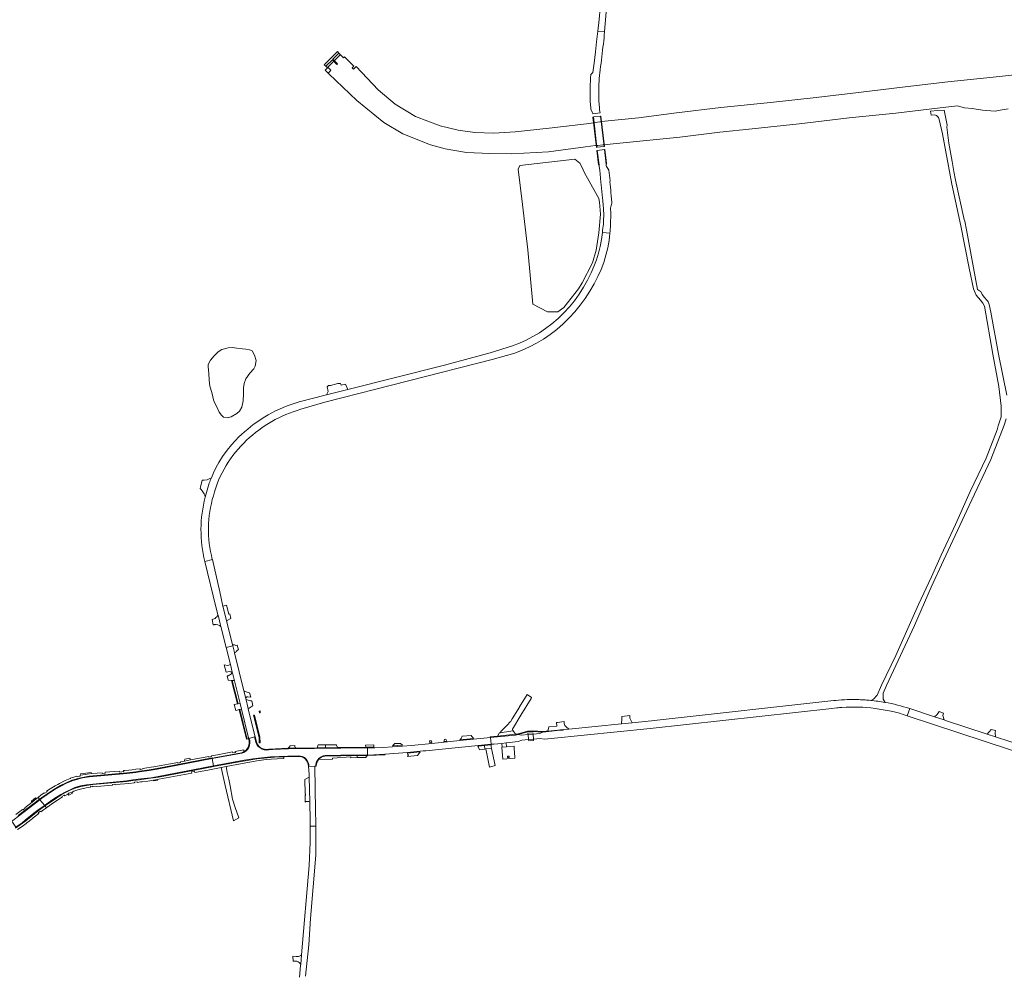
# Model space of a CAD drawing. Header units: metres. Extents: x 166325 to 190320, y 381923 to 404576.
# Tile 632 of 656: x 169061 to 169759, y 399878 to 400552. Entities that reach past the tile are written whole.
import ezdxf

# ---------------------------------------------------------------- set-up
doc = ezdxf.new("R2010")
doc.units = ezdxf.units.M
for name, color, linetype, lineweight in [('B-WE-OG-WATER_MEER-GV', 8, 'Continuous', 18), ('B-WE-OG-WATER_RIVIER-GV', 8, 'Continuous', 18), ('B-WE-VH-VERHARDING_ASFALT-GV', 8, 'Continuous', 18), ('B-WE-VH-VERHARDING_BETON-GV', 8, 'Continuous', 18), ('B-WE-VH-VERHARDING_BETONSTRAATSTEEN-GV', 8, 'Continuous', 18), ('B-WE-VH-VERHARDING_FUNDERING_ZAND-GV', 8, 'Continuous', 18), ('B-WE-VH-VERHARDING_STRAATBAKSTEEN-GV', 8, 'Continuous', 18)]:
    doc.layers.add(name, color=color, linetype=linetype, lineweight=lineweight)

msp = doc.modelspace()

# ---------------------------------------------------------------- linework, layer by layer
at = {"layer": 'B-WE-OG-WATER_MEER-GV', "flags": 128}
for points in [[(169471.411, 400401.019), (169472.45, 400414.344), (169471.72, 400422.822), (169471.439, 400425.45), (169469.079, 400429.595), (169461.208, 400443.424), (169459.175, 400447.885), (169457.939, 400450.286), (169454.385, 400453.114), (169415.242, 400448.792), (169414.096, 400446.171), (169417.149, 400420.992), (169420.945, 400388.87), (169424.608, 400350.375), (169434.959, 400345.106), (169439.229, 400345.138), (169442.371, 400345.138), (169446.593, 400348.034), (169456.866, 400361.338), (169459.511, 400365.609), (169466.728, 400379.776), (169469.412, 400388.688)], [(169221.12, 400318.526), (169218.714, 400318.809), (169214.894, 400319.375), (169211.427, 400319.871), (169208.597, 400319.517), (169204.21, 400318.314), (169201.593, 400316.687), (169198.763, 400313.998), (169196.145, 400310.815), (169194.447, 400307.702), (169194.376, 400306.145), (169194.871, 400301.617), (169195.296, 400296.735), (169195.65, 400292.42), (169197.135, 400287.963), (169198.621, 400281.737), (169200.673, 400277.775), (169202.3, 400274.025), (169203.857, 400271.761), (169205.413, 400270.487), (169208.031, 400270.063), (169210.861, 400270.77), (169214.752, 400272.964), (169216.592, 400274.803), (169218.29, 400277.562), (169219.28, 400281.949), (169219.422, 400286.972), (169219.422, 400291.146), (169219.917, 400294.401), (169221.12, 400297.514), (169224.02, 400301.617), (169226.779, 400304.659), (169227.841, 400306.57), (169228.407, 400310.532), (169227.345, 400314.423), (169225.718, 400317.324), (169223.808, 400318.173)]]:
    msp.add_lwpolyline(points, close=True, dxfattribs=at)
at = {"layer": 'B-WE-OG-WATER_RIVIER-GV', "flags": 128}
msp.add_lwpolyline([(169779.203, 400514.472), (169750.867, 400511.221), (169718.612, 400507.953), (169688.506, 400504.468), (169655.39, 400500.489), (169625.269, 400496.966), (169593.083, 400493.361), (169557.872, 400489.765), (169526.288, 400485.967), (169499.35, 400482.364), (169473.197, 400479.84), (169472.334, 400479.706), (169472.14, 400479.676), (169468.717, 400479.147), (169467.431, 400478.948), (169462.62, 400478.227), (169436.216, 400475.233), (169412.044, 400472.586), (169396.864, 400471.678), (169383.561, 400471.978), (169371.625, 400473.751), (169359.004, 400476.889), (169341.501, 400483.378), (169326.951, 400492.259), (169314.902, 400502.322), (169299.353, 400518.737), (169297.472, 400516.836), (169296.497, 400517.801), (169297.734, 400519.051), (169291.081, 400525.635), (169290.834, 400525.391), (169290.461, 400525.022), (169288.252, 400527.212), (169287.198, 400528.28), (169282.917, 400523.948), (169283.929, 400522.933), (169286.191, 400520.737), (169285.695, 400520.241), (169282.498, 400523.53), (169277.94, 400518.973), (169278.951, 400517.962), (169279.291, 400518.341), (169281.502, 400516.14), (169280.489, 400515.125), (169279.59, 400514.223), (169279.446, 400514.08), (169279.962, 400513.565), (169299.854, 400494.771), (169319.016, 400479.203), (169332.353, 400471.158), (169351.947, 400463.284), (169362.513, 400460.52), (169377.495, 400457.915), (169394.153, 400457.122), (169409.416, 400457.014), (169435.657, 400458.417), (169461.93, 400461.972), (169468.872, 400462.84), (169470.48, 400462.963), (169470.636, 400462.975), (169474.184, 400463.246), (169474.291, 400463.254), (169474.905, 400463.301), (169475.209, 400463.334), (169481.574, 400464.024), (169502.711, 400466.073), (169528.755, 400468.863), (169557.161, 400472.253), (169579.871, 400474.591), (169613.265, 400478.291), (169648.718, 400482.429), (169681.726, 400485.783), (169711.223, 400489.266), (169725.178, 400490.914), (169730.491, 400489.593), (169735.977, 400489.167), (169743.18, 400487.888), (169752.287, 400487.088), (169755.802, 400487.834), (169761.477, 400488.736)], dxfattribs=at)
at = {"layer": 'B-WE-VH-VERHARDING_ASFALT-GV', "flags": 128}
for points in [[(169482.447, 400718.311), (169482.08, 400712.302), (169474.278, 400584.731), (169473.68, 400576.563), (169473.023, 400568.399), (169472.305, 400560.241), (169471.528, 400552.088), (169470.691, 400543.941), (169475.226, 400543.749), (169476.085, 400551.893), (169476.876, 400560.044)], [(169395.843, 400311.211), (169411.802, 400315.891), (169417.082, 400317.941), (169422.241, 400320.282), (169427.261, 400322.906), (169432.128, 400325.804), (169436.826, 400328.969), (169441.546, 400332.648), (169446.056, 400336.582), (169450.342, 400340.759), (169454.391, 400345.166), (169458.191, 400349.79), (169461.729, 400354.616), (169464.996, 400359.631), (169467.981, 400364.818), (169470.675, 400370.162), (169472.882, 400375.021), (169474.784, 400380.008), (169476.373, 400385.104), (169477.642, 400390.288), (169478.588, 400395.541), (169479.19, 400400.702), (169473.848, 400401.265), (169473.218, 400396.312), (169472.298, 400391.405), (169471.09, 400386.561), (169469.598, 400381.796), (169467.828, 400377.128), (169465.786, 400372.572), (169463.307, 400367.416), (169460.526, 400362.417), (169457.453, 400357.592), (169454.099, 400352.957), (169450.475, 400348.531), (169446.595, 400344.327), (169442.472, 400340.361), (169438.121, 400336.647), (169433.557, 400333.198), (169429.167, 400330.249), (169424.627, 400327.537), (169419.948, 400325.071), (169415.146, 400322.857), (169410.232, 400320.901), (169394.431, 400316.072), (169362.061, 400307.29), (169293.41, 400290.006), (169278.274, 400286.196), (169258.893, 400281.317)], [(169260.144, 400275.998), (169277.281, 400281.072), (169395.843, 400311.211)], [(169218.104, 400258.064), (169216.326, 400256.399), (169213.574, 400253.62), (169210.963, 400250.727), (169207.963, 400247.04), (169204.764, 400242.58), (169202.119, 400238.364), (169200.2, 400234.911), (169198.249, 400230.952), (169196.764, 400227.528)], [(169196.764, 400227.528), (169195.198, 400226.691), (169193.749, 400226.163), (169191.677, 400225.743), (169190.156, 400225.708), (169189.168, 400220.912), (169188.941, 400219.933), (169189.645, 400219.256), (169190.31, 400218.337), (169191.69, 400216.209), (169192.151, 400215.261), (169192.439, 400213.751), (169195.301, 400223.677)], [(169195.301, 400223.677), (169192.439, 400213.751)], [(169192.17, 400168.301), (169197.461, 400169.505), (169197.441, 400169.592)], [(169639.228, 400069.786), (169637.838, 400069.632), (169514.704, 400055.989), (169508.578, 400055.341), (169494.909, 400053.952), (169487.286, 400053.177), (169450.115, 400049.398), (169446.021, 400048.982), (169446.041, 400048.836), (169444.051, 400048.638), (169441.725, 400048.407), (169431.59, 400047.4), (169431.319, 400047.419), (169429.487, 400046.378), (169424.706, 400045.955), (169425.016, 400042.455), (169429.797, 400042.877), (169432.744, 400042.431), (169437.531, 400042.814), (169507.712, 400049.88), (169636.421, 400064.132)], [(169636.421, 400064.132), (169639.914, 400064.519)], [(169792.982, 400030.661), (169752.382, 400044.018), (169746.473, 400045.962), (169717.085, 400055.63), (169716.052, 400055.97), (169709.18, 400058.231), (169691.611, 400064.011), (169689.902, 400058.95), (169781.071, 400028.922)], [(169689.902, 400058.95), (169691.611, 400064.011)], [(169263.574, 399874.55), (169265.862, 399896.695), (169266.916, 399915.292), (169270.727, 399960.142), (169270.779, 399969.385), (169270.823, 399972.23), (169270.746, 399980.708), (169266.79, 399980.628), (169266.816, 399975.063), (169266.749, 399969.498), (169266.589, 399963.934), (169266.335, 399958.375), (169265.988, 399952.82), (169260.672, 399889.513), (169260.109, 399882.806), (169260.036, 399881.934), (169259.177, 399873.673)], [(169263.574, 399874.55), (169265.862, 399896.695), (169266.916, 399915.292), (169270.727, 399960.142), (169270.779, 399969.385), (169270.823, 399972.23), (169270.746, 399980.708), (169266.79, 399980.628), (169266.816, 399975.063), (169266.749, 399969.498), (169266.589, 399963.934), (169266.335, 399958.375), (169265.988, 399952.82), (169260.672, 399889.513), (169260.109, 399882.806), (169260.036, 399881.934), (169259.177, 399873.673)]]:
    msp.add_lwpolyline(points, dxfattribs=at)
for points in [[(169472.581, 400518.757), (169472.877, 400521.098), (169473.173, 400523.438), (169473.47, 400525.778), (169473.768, 400528.118), (169474.023, 400530.318), (169474.273, 400532.519), (169474.519, 400534.72), (169474.761, 400536.922), (169474.998, 400539.124), (169475.065, 400540.014), (169475.135, 400540.904), (169475.209, 400541.793), (169475.287, 400542.682), (169475.368, 400543.571), (169475.226, 400543.749), (169470.691, 400543.941), (169470.61, 400543.934), (169469.677, 400536.222), (169468.875, 400529.27), (169467.92, 400521.166), (169467.138, 400514.688), (169465.7, 400513.268), (169465.493, 400510.867), (169465.333, 400508.463), (169465.219, 400506.056), (169465.153, 400503.647), (169465.133, 400501.237), (169465.188, 400494.371), (169465.542, 400489.443), (169465.668, 400488.436), (169466.865, 400486.32), (169467.148, 400485.809), (169467.185, 400485.326), (169472.196, 400485.95), (169472.107, 400486.969), (169471.85, 400488.143), (169471.745, 400489.165), (169471.711, 400489.557), (169471.4, 400494.563), (169471.336, 400496.611), (169471.307, 400498.572), (169471.301, 400500.533), (169471.317, 400502.494), (169471.356, 400504.455), (169471.418, 400506.415), (169471.515, 400508.421), (169471.65, 400510.425), (169471.823, 400512.427), (169472.036, 400514.424), (169472.286, 400516.417)], [(169472.462, 400483.684), (169467.447, 400483.099), (169469.977, 400461.607), (169474.996, 400462.13)], [(169479.746, 400431.347), (169479.554, 400433.276), (169479.348, 400435.203), (169479.126, 400437.128), (169479.345, 400437.815), (169478.361, 400445.351), (169478.272, 400445.622), (169478.161, 400445.885), (169478.029, 400446.138), (169477.876, 400446.379), (169477.703, 400446.606), (169477.243, 400447.353), (169476.83, 400448.079), (169476.637, 400448.603), (169476.519, 400449.05), (169476.451, 400449.753), (169475.236, 400460.092), (169470.234, 400459.427), (169471.445, 400449.139), (169471.619, 400448.075), (169471.958, 400445.391), (169472.792, 400436.92), (169473.048, 400434.975), (169473.525, 400430.34), (169473.989, 400425.485), (169474.137, 400424.146), (169474.27, 400422.806), (169474.388, 400421.465), (169474.491, 400420.122), (169474.58, 400418.778), (169474.695, 400416.773), (169474.761, 400414.766), (169474.777, 400412.758), (169474.744, 400410.75), (169474.661, 400408.744), (169474.517, 400407.246), (169474.364, 400405.749), (169474.201, 400404.254), (169474.029, 400402.759), (169473.848, 400401.265), (169479.19, 400400.702), (169479.206, 400400.842), (169479.34, 400402.215), (169479.449, 400403.59), (169479.533, 400404.967), (169479.593, 400406.345), (169479.627, 400407.724), (169479.687, 400409.685), (169479.725, 400411.647), (169479.74, 400413.609), (169479.733, 400415.571), (169479.703, 400417.533), (169479.697, 400418.458), (169479.779, 400419.38), (169479.949, 400420.29), (169480.205, 400421.179), (169480.545, 400422.04), (169480.513, 400422.513), (169480.082, 400427.486), (169479.921, 400429.417)], [(169395.037, 400038.732), (169394.488, 400043.518), (169382.607, 400042.334), (169372.87, 400041.364), (169353.043, 400039.388), (169338.63, 400037.952), (169332.188, 400037.491), (169325.062, 400036.982), (169318.211, 400036.492), (169312.713, 400036.254), (169307.491, 400036.179), (169307.503, 400031.063), (169308.109, 400031.067), (169319.742, 400031.81), (169335.794, 400032.919), (169346.823, 400034.001), (169348.829, 400034.198)], [(169421.536, 400042.148), (169421.187, 400045.57), (169416.404, 400045.167), (169414.081, 400045.758), (169412.252, 400045.276), (169399.477, 400044.015), (169394.488, 400043.518), (169395.037, 400038.732), (169396.865, 400038.912), (169396.882, 400038.721), (169402.586, 400039.375), (169405.745, 400039.737), (169407.938, 400039.989), (169414.141, 400040.585), (169416.753, 400041.745)], [(169424.706, 400045.955), (169421.187, 400045.57), (169421.536, 400042.148), (169425.016, 400042.455)], [(169405.745, 400039.737), (169402.586, 400039.375), (169402.834, 400036.594), (169405.971, 400036.858)], [(169198.247, 400023.459), (169197.309, 400028.544), (169180.326, 400025.298), (169158.266, 400021.146), (169152.779, 400020.165), (169145.949, 400019.167), (169143.352, 400018.828), (169136.936, 400018.02), (169110.353, 400015.651), (169105.539, 400014.851), (169102.184, 400014.107), (169098.027, 400012.755), (169093.995, 400011.15), (169090.196, 400009.14), (169085.421, 400006.369), (169080.349, 400003.057), (169076.714, 400000.484), (169075.212, 399999.34), (169078.485, 399995.507), (169078.55, 399995.428), (169083.792, 399999.109), (169086.944, 400001.147), (169090.047, 400003.057), (169093.177, 400004.878), (169096.6, 400006.57), (169100.083, 400008), (169104.03, 400009.221), (169108.294, 400010.077), (169112.684, 400010.561), (169136.777, 400012.875), (169141.135, 400013.495), (169146.762, 400014.156), (169153.889, 400015.054), (169159.115, 400015.989)], [(169270.17, 400023.253), (169265.861, 400023.062), (169265.501, 400023.046), (169266.011, 400017.511), (169266.056, 400015.401), (169266.428, 399997.977), (169266.716, 399984.515), (169266.735, 399983.738), (169266.751, 399982.96), (169266.766, 399982.183), (169266.779, 399981.405), (169266.79, 399980.628), (169270.746, 399980.708), (169270.726, 399982.852), (169270.576, 399991.789)], [(169071.029, 399989.852), (169074.8, 399992.667), (169078.222, 399995.198), (169078.55, 399995.428), (169078.485, 399995.507), (169075.212, 399999.34), (169060.152, 399987.872), (169057.026, 399985.55), (169055.304, 399984.339), (169058.297, 399980.041), (169062.64, 399983.177), (169064.878, 399984.881)], [(169260.672, 399889.513), (169260.231, 399889.115), (169259.734, 399888.791), (169259.192, 399888.55), (169258.618, 399888.396), (169258.028, 399888.335), (169256.937, 399888.51), (169254.572, 399888.581), (169254.692, 399885.067), (169256.561, 399885.171), (169256.566, 399885.17), (169256.571, 399885.17), (169257.435, 399884.987), (169258.248, 399884.645), (169258.982, 399884.154), (169259.61, 399883.534), (169260.109, 399882.806)]]:
    msp.add_lwpolyline(points, close=True, dxfattribs=at)
at = {"layer": 'B-WE-VH-VERHARDING_ASFALT-GV'}
for points in [[(169258.893, 400281.317, 0.1208897), (169218.104, 400258.064)], [(169221.764, 400254.044, -0.122213), (169260.144, 400275.998)], [(169198.209, 400214.814, -0.1441561), (169221.764, 400254.044)], [(169195.301, 400223.677, -0.012111), (169196.764, 400227.528)], [(169196.764, 400227.528, 0.012111), (169195.301, 400223.677)], [(169192.439, 400213.751, 0.1276137), (169192.17, 400168.301)], [(169197.441, 400169.592, -0.1384723), (169198.209, 400214.814)], [(169655.468, 400070.361, 0.0345234), (169639.228, 400069.786)], [(169660.121, 400070.123, 0.0090358), (169655.468, 400070.361)], [(169663.955, 400069.802, 0.00708), (169660.121, 400070.123)], [(169639.914, 400064.519, -0.0056212), (169643.614, 400064.818)], [(169643.614, 400064.818, -0.0961589), (169689.902, 400058.95)], [(169674.129, 400068.394, 0.0198428), (169663.955, 400069.802)], [(169691.611, 400064.011, 0.0345037), (169674.129, 400068.394)]]:
    msp.add_lwpolyline(points, format="xyb", dxfattribs=at)
at = {"layer": 'B-WE-VH-VERHARDING_BETON-GV', "flags": 128}
for points in [[(169288.252, 400527.212), (169287.198, 400528.28), (169286.091, 400529.402), (169277.161, 400520.481), (169276.797, 400520.117), (169277.94, 400518.973), (169278.951, 400517.962), (169279.291, 400518.341), (169279.846, 400518.891), (169288.129, 400527.09)], [(169279.291, 400518.341), (169278.951, 400517.962), (169277.51, 400516.299), (169279.59, 400514.223), (169280.489, 400515.125), (169281.502, 400516.14)], [(169467.447, 400483.099), (169467.075, 400483.056), (169469.59, 400461.567), (169469.977, 400461.607)], [(169472.854, 400483.73), (169472.462, 400483.684), (169474.996, 400462.13), (169475.377, 400462.17)], [(169470.234, 400459.427), (169469.848, 400459.376), (169471.055, 400449.105), (169471.262, 400449.123), (169471.445, 400449.139)], [(169475.614, 400460.142), (169475.236, 400460.092), (169476.451, 400449.753), (169476.644, 400449.765), (169476.829, 400449.776), (169476.786, 400450.142), (169476.532, 400452.299)], [(169441.725, 400048.407), (169444.051, 400048.638), (169446.041, 400048.836), (169446.021, 400048.982), (169445.991, 400049.202), (169442.29, 400048.833), (169435.204, 400048.118), (169434.053, 400048.002), (169431.933, 400047.768), (169431.319, 400047.419), (169431.59, 400047.4)], [(169412.252, 400045.276), (169414.081, 400045.758), (169413.379, 400045.937), (169412.198, 400045.823), (169399.422, 400044.562), (169394.425, 400044.064), (169394.488, 400043.518), (169399.477, 400044.015)], [(169395.301, 400035.781), (169395.246, 400036.042), (169391.361, 400035.474), (169393.837, 400022.534), (169397.863, 400023.639)], [(169307.503, 400031.063), (169305.116, 400031.049), (169288.585, 400030.947), (169288.595, 400030.614), (169300.008, 400030.688), (169305.123, 400030.722), (169307.504, 400030.737)]]:
    msp.add_lwpolyline(points, close=True, dxfattribs=at)
at = {"layer": 'B-WE-VH-VERHARDING_BETONSTRAATSTEEN-GV', "flags": 128}
for points in [[(169291.707, 400293.806), (169288.816, 400293.121), (169288.367, 400294.274), (169286.42, 400294.208), (169281.272, 400292.954), (169279.655, 400292.987), (169278.924, 400292.023), (169279.413, 400288.702), (169278.274, 400286.196), (169293.41, 400290.006)], [(169202.67, 400146.611), (169197.461, 400169.505), (169192.17, 400168.301), (169200.032, 400136.13), (169201.413, 400130.579), (169201.982, 400128.293), (169203.021, 400124.115), (169203.527, 400122.083), (169207.21, 400107.277), (169211.921, 400108.377), (169211.741, 400109.107), (169211.174, 400111.405), (169207.502, 400126.274), (169205.143, 400135.83), (169204.951, 400136.668)], [(169207.565, 400137.289), (169204.951, 400136.668), (169205.143, 400135.83), (169207.502, 400126.274), (169210.079, 400127.678), (169210.474, 400127.893), (169209.845, 400131.184), (169209.12, 400131.006)], [(169219.788, 400076.515), (169213.098, 400103.608), (169213.079, 400103.686), (169211.921, 400108.377), (169207.21, 400107.277), (169210.203, 400095.246), (169211.55, 400089.83), (169211.686, 400089.282), (169213.095, 400083.617), (169217.073, 400067.629), (169218.054, 400063.685), (169223.119, 400043.325), (169223.209, 400042.961), (169223.25, 400042.8), (169223.528, 400042.881), (169227.367, 400044.005), (169227.802, 400044.053), (169227.794, 400044.087), (169224.134, 400058.911), (169222.914, 400063.853), (169222.632, 400064.994), (169221.362, 400070.142), (169221.231, 400070.674), (169221.103, 400071.192)], [(169215.077, 400108.96), (169214.437, 400108.797), (169214.036, 400108.694), (169213.621, 400108.937), (169213.169, 400109.103), (169212.696, 400109.188), (169212.215, 400109.19), (169211.741, 400109.107), (169211.921, 400108.377), (169213.079, 400103.686), (169213.098, 400103.608), (169213.561, 400103.817), (169213.989, 400104.09), (169214.372, 400104.423), (169214.704, 400104.807), (169214.976, 400105.236), (169215.815, 400105.587), (169215.966, 400105.65)], [(169211.597, 400083.924), (169211.07, 400083.972), (169215.216, 400067.307), (169215.71, 400067.393)], [(169416.034, 400059.317), (169423.299, 400071.203), (169423.727, 400071.903), (169420.489, 400073.892), (169415.16, 400065.228), (169415.04, 400065.032), (169409.862, 400056.718), (169408.615, 400054.714), (169408.45, 400054.536), (169406.414, 400052.326), (169406.398, 400052.309), (169402.871, 400048.649), (169401.088, 400046.802), (169410.606, 400048.227), (169410.419, 400048.509), (169410.196, 400048.846), (169410.143, 400049.45)], [(169217.073, 400067.629), (169215.71, 400067.393), (169215.216, 400067.307), (169212.96, 400066.916), (169214.023, 400062.667), (169214.379, 400062.757), (169216.483, 400063.288), (169216.967, 400063.41), (169218.054, 400063.685)], [(169216.967, 400063.41), (169216.483, 400063.288), (169221.554, 400042.308), (169222.848, 400042.683), (169223.25, 400042.8), (169223.209, 400042.961), (169223.119, 400043.325), (169221.998, 400042.997)], [(169227.274, 400059.353), (169226.727, 400059.276), (169230.523, 400043.641), (169230.715, 400039.688), (169231.278, 400039.743), (169231.055, 400043.78)], [(169231.226, 400062.332), (169230.583, 400062.242), (169230.759, 400060.954), (169231.403, 400061.044)], [(169493.48, 400056.799), (169493.259, 400057.24), (169493.189, 400059.17), (169487.639, 400058.518), (169487.651, 400056.659), (169487.286, 400053.177), (169494.909, 400053.952)], [(169715.531, 400060.756), (169712.416, 400061.931), (169712.027, 400061.153), (169711.629, 400060.59), (169710.858, 400059.645), (169709.18, 400058.231), (169716.052, 400055.97), (169715.115, 400059.026)], [(169752.413, 400048.51), (169749.236, 400049.259), (169748.066, 400047.834), (169747.657, 400047.336), (169746.473, 400045.962), (169752.382, 400044.018), (169752.291, 400047.008)], [(169218.337, 400032.353), (169219.875, 400032.986), (169221.248, 400033.926), (169222.395, 400035.13), (169223.268, 400036.546), (169223.827, 400038.112), (169224.048, 400039.761), (169223.922, 400041.419), (169223.908, 400041.491), (169223.894, 400041.563), (169223.528, 400042.881), (169223.25, 400042.8), (169223.35, 400042.396), (169223.626, 400040.747), (169223.55, 400039.077), (169223.123, 400037.461), (169222.366, 400035.971), (169221.312, 400034.673), (169220.008, 400033.627), (169219.886, 400033.559), (169219.18, 400033.164), (169218.625, 400032.921), (169218.052, 400032.722), (169199.84, 400029.319), (169197.28, 400028.84), (169197.309, 400028.544), (169199.897, 400029.013)], [(169307.491, 400036.179), (169305.002, 400036.147), (169288.434, 400035.937), (169251.414, 400035.469), (169248.629, 400035.413), (169245.845, 400035.318), (169243.063, 400035.182), (169240.282, 400035.007), (169237.505, 400034.792), (169235.867, 400034.643), (169234.233, 400034.829), (169232.67, 400035.341), (169231.243, 400036.16), (169230.011, 400037.25), (169229.026, 400038.568), (169228.328, 400040.057), (169227.757, 400042.402), (169227.367, 400044.005), (169223.528, 400042.881), (169223.894, 400041.563), (169223.908, 400041.491), (169223.922, 400041.419), (169224.048, 400039.761), (169223.827, 400038.112), (169223.268, 400036.546), (169222.395, 400035.13), (169221.248, 400033.926), (169219.875, 400032.986), (169218.337, 400032.353), (169199.897, 400029.013), (169197.309, 400028.544), (169198.247, 400023.459), (169200.844, 400023.952), (169211.01, 400025.882), (169219.991, 400027.414), (169226.16, 400028.365), (169232.355, 400029.137), (169238.569, 400029.728), (169244.798, 400030.139), (169251.036, 400030.368), (169258.503, 400030.47), (169259.969, 400030.387), (169261.384, 400029.998), (169262.686, 400029.32), (169263.816, 400028.383), (169264.723, 400027.229), (169265.368, 400025.91), (169265.72, 400024.485), (169265.861, 400023.062), (169270.17, 400023.253), (169270.694, 400023.276), (169270.707, 400023.56), (169270.731, 400023.843), (169270.764, 400024.126), (169270.807, 400024.407), (169270.861, 400024.686), (169271.353, 400026.214), (169272.146, 400027.611), (169273.206, 400028.817), (169274.489, 400029.782), (169275.942, 400030.466), (169277.503, 400030.84), (169279.108, 400030.889), (169288.585, 400030.947), (169305.116, 400031.049), (169307.503, 400031.063)], [(169307.49, 400036.589), (169306.49, 400036.578), (169306.113, 400036.574), (169299.681, 400036.504), (169288.421, 400036.377), (169286.054, 400036.351), (169277.605, 400036.257), (169276.177, 400036.241), (169271.7, 400036.191), (169256.623, 400036.024), (169251.139, 400035.963), (169237.67, 400035.23), (169237.532, 400035.222), (169235.927, 400035.028), (169234.318, 400035.186), (169232.781, 400035.689), (169231.39, 400036.512), (169230.209, 400037.616), (169229.295, 400038.95), (169228.692, 400040.45), (169227.802, 400044.053), (169227.367, 400044.005), (169227.757, 400042.402), (169228.328, 400040.057), (169229.026, 400038.568), (169230.011, 400037.25), (169231.243, 400036.16), (169232.67, 400035.341), (169234.233, 400034.829), (169235.867, 400034.643), (169237.505, 400034.792), (169240.282, 400035.007), (169243.063, 400035.182), (169245.845, 400035.318), (169248.629, 400035.413), (169251.414, 400035.469), (169288.434, 400035.937), (169305.002, 400036.147), (169307.491, 400036.179)], [(169410.606, 400048.227), (169401.088, 400046.802), (169400.805, 400046.509), (169399.422, 400044.562), (169412.198, 400045.823)], [(169424.53, 400048.365), (169420.794, 400047.976), (169413.379, 400045.937), (169414.081, 400045.758), (169420.904, 400047.53), (169424.558, 400047.892), (169431.319, 400047.419), (169431.933, 400047.768)], [(169424.573, 400046.838), (169421.109, 400046.495), (169421.187, 400045.57), (169424.706, 400045.955)], [(169425.016, 400042.455), (169421.536, 400042.148), (169421.654, 400041.243), (169425.109, 400041.501)], [(169285.413, 400038.017), (169285.407, 400038.034), (169285.3, 400038.311), (169277.635, 400038.253), (169277.58, 400038.254), (169277.605, 400036.257), (169286.054, 400036.351)], [(169311.796, 400038.399), (169306.096, 400038.211), (169306.113, 400036.574), (169306.49, 400036.578), (169307.49, 400036.589), (169311.821, 400036.768)], [(169330.893, 400039.362), (169326.736, 400039.211), (169325.023, 400037.531), (169332.149, 400038.04)], [(169390.408, 400037.858), (169386.224, 400037.445), (169385.486, 400037.372), (169386.561, 400035.147), (169386.73, 400034.798), (169390.625, 400035.367)], [(169395.027, 400036.832), (169395.011, 400037.548), (169395.137, 400038.326), (169390.408, 400037.858), (169390.625, 400035.367), (169391.361, 400035.474), (169395.246, 400036.042)], [(169411.43, 400035.064), (169411.256, 400037.301), (169405.971, 400036.858), (169402.834, 400036.594), (169402.621, 400036.577), (169402.635, 400036.389), (169403.229, 400028.172), (169411.909, 400028.904), (169411.556, 400033.446)], [(169181.705, 400028.212), (169181.431, 400028.779), (169177.959, 400028.214), (169177.944, 400027.872), (169177.784, 400027.361), (169177.815, 400027.031), (169177.836, 400026.804), (169181.939, 400027.637)], [(169228.94, 400028.42), (169238.831, 400029.36), (169244.056, 400029.754), (169248.057, 400029.906), (169253.053, 400030.097), (169259.06, 400030.149), (169260.549, 400029.906), (169261.947, 400029.337), (169263.183, 400028.472), (169264.195, 400027.353), (169264.933, 400026.037), (169265.359, 400024.589), (169265.37, 400024.471), (169265.501, 400023.046), (169265.861, 400023.062), (169265.72, 400024.485), (169265.368, 400025.91), (169264.723, 400027.229), (169263.816, 400028.383), (169262.686, 400029.32), (169261.384, 400029.998), (169259.969, 400030.387), (169258.503, 400030.47), (169251.036, 400030.368), (169244.798, 400030.139), (169238.569, 400029.728), (169232.355, 400029.137), (169226.16, 400028.365), (169219.991, 400027.414), (169211.01, 400025.882), (169200.844, 400023.952), (169198.247, 400023.459), (169198.326, 400023.068), (169200.918, 400023.554), (169212.332, 400025.691)], [(169288.585, 400030.947), (169279.108, 400030.889), (169277.503, 400030.84), (169275.942, 400030.466), (169274.489, 400029.782), (169273.206, 400028.817), (169272.146, 400027.611), (169271.353, 400026.214), (169270.861, 400024.686), (169270.807, 400024.407), (169270.764, 400024.126), (169270.731, 400023.843), (169270.707, 400023.56), (169270.694, 400023.276), (169270.77, 400023.28), (169270.983, 400023.289), (169270.976, 400023.499), (169270.999, 400023.741), (169271.029, 400023.982), (169271.067, 400024.222), (169271.112, 400024.461), (169271.165, 400024.698), (169271.365, 400025.385), (169271.628, 400026.05), (169271.952, 400026.687), (169272.335, 400027.291), (169272.772, 400027.857), (169273.697, 400028.774), (169274.765, 400029.521), (169275.944, 400030.075), (169277.2, 400030.421), (169278.496, 400030.549), (169288.595, 400030.614)], [(169295.6, 400029.93), (169295.665, 400029.194), (169300.012, 400029.444), (169300.008, 400030.688), (169288.595, 400030.614), (169278.496, 400030.549), (169277.2, 400030.421), (169275.944, 400030.075), (169274.765, 400029.521), (169273.697, 400028.774), (169272.772, 400027.857), (169282.674, 400028.242), (169282.658, 400028.942)], [(169307.504, 400030.737), (169305.123, 400030.722), (169300.008, 400030.688), (169300.012, 400029.444), (169300.036, 400029.445), (169306.43, 400029.463), (169306.419, 400029.982)], [(169319.816, 400031.329), (169319.742, 400031.81), (169308.109, 400031.067), (169307.503, 400031.063), (169307.504, 400030.737)], [(169406.499, 400030.248), (169407.735, 400030.261), (169407.745, 400029.32), (169406.509, 400029.307)], [(169111.879, 400017.951), (169111.614, 400018.697), (169103.929, 400017.722), (169104.31, 400016.763), (169108.688, 400017.555)], [(169266.056, 400015.401), (169262.974, 400013.777), (169263.262, 400003.527), (169263.4, 400003.313), (169263.473, 400003.069), (169263.475, 400002.814), (169263.406, 400002.569), (169263.272, 400002.352), (169263.312, 399997.829), (169263.9, 399998.101), (169264.529, 399998.255), (169265.176, 399998.286), (169265.817, 399998.192), (169266.428, 399997.977)], [(169158.681, 400013.398), (169158.568, 400013.759), (169155.75, 400013.316), (169155.858, 400012.92)], [(169098.452, 400004.046), (169098.03, 400004.876), (169095.859, 400003.998), (169095.015, 400003.505), (169095.709, 400002.635)]]:
    msp.add_lwpolyline(points, close=True, dxfattribs=at)
at = {"layer": 'B-WE-VH-VERHARDING_FUNDERING_ZAND-GV', "flags": 128}
for points in [[(169731.77, 400403.144), (169730.658, 400409.229), (169730.288, 400410.499), (169724.044, 400438.387), (169722.933, 400444.578), (169721.61, 400451.563), (169720.234, 400459.342), (169719.387, 400464.475), (169718.011, 400475.852), (169718.117, 400477.175), (169715.999, 400487.977), (169711.388, 400487.709), (169706.379, 400487.154), (169706.742, 400484.312), (169709.164, 400484.497), (169710.603, 400484.052), (169711.915, 400482.761), (169712.55, 400481.322), (169714.921, 400471.127), (169721.536, 400435.514), (169727.833, 400406.039), (169733.759, 400375.929), (169736.881, 400361.377), (169738.786, 400356.932), (169741.697, 400353.228), (169743.496, 400351.27), (169744.554, 400349.048), (169750.587, 400315.181), (169754.661, 400292.109), (169756.514, 400278.139), (169756.408, 400270.678), (169754.217, 400264.307), (169753.485, 400261.38), (169745.812, 400241.483), (169734.382, 400217.671), (169723.958, 400194.387), (169713.898, 400172.77), (169706.966, 400157.371), (169697.865, 400137.686), (169681.831, 400101.544), (169671.743, 400080.527), (169668.602, 400073.551), (169665.956, 400070.588), (169663.955, 400069.802)], [(169760.479, 400286.04), (169754.522, 400315.008), (169748.99, 400344.724), (169747.929, 400350.342), (169747.738, 400350.984), (169747.484, 400351.603), (169747.169, 400352.194), (169746.797, 400352.751), (169746.371, 400353.267), (169744.506, 400355.251), (169743.064, 400357.304), (169741.93, 400359.541), (169741.03, 400359.858), (169739.597, 400360.818), (169731.77, 400403.144)], [(169674.129, 400068.394), (169672.899, 400070.661), (169672.835, 400073.128), (169672.835, 400074.821), (169675.216, 400080.43), (169695.06, 400122.87), (169706.861, 400150.069), (169715.645, 400168.801), (169733.637, 400207.907), (169749.035, 400240.451), (169758.613, 400264.687), (169759.929, 400269.31)]]:
    msp.add_lwpolyline(points, dxfattribs=at)
at = {"layer": 'B-WE-VH-VERHARDING_FUNDERING_ZAND-GV'}
msp.add_lwpolyline([(169663.955, 400069.802, -0.0198428), (169674.129, 400068.394)], format="xyb", dxfattribs=at)
at = {"layer": 'B-WE-VH-VERHARDING_STRAATBAKSTEEN-GV', "flags": 128}
for points in [[(169197.944, 400127.309), (169197.758, 400127.26), (169197.267, 400127.129), (169198.126, 400123.247), (169198.73, 400123.4), (169198.999, 400123.467)], [(169201.982, 400128.293), (169201.413, 400130.579)], [(169203.527, 400122.083), (169203.021, 400124.115), (169201.982, 400128.293)], [(169059.904, 399988.219), (169074.887, 399999.736), (169073.95, 400001.022), (169072.711, 400000.058), (169069.854, 399997.837), (169069.756, 399997.762), (169064.55, 399993.796), (169064.85, 399993.374), (169063.296, 399992.212), (169062.939, 399992.621), (169058.11, 399988.982)], [(169058.037, 399979.253), (169062.901, 399982.754), (169065.268, 399984.518), (169071.328, 399989.444), (169075.013, 399992.278), (169078.459, 399994.811), (169078.836, 399995.069), (169078.747, 399995.184), (169078.55, 399995.428), (169078.222, 399995.198), (169074.8, 399992.667), (169071.029, 399989.852), (169064.878, 399984.881), (169062.64, 399983.177), (169058.297, 399980.041)], [(169059.494, 399978.262), (169062.636, 399980.494), (169065.572, 399982.673), (169065.97, 399982.968), (169067.575, 399984.282), (169069.912, 399986.158), (169070.477, 399986.656), (169074.533, 399989.689), (169074.111, 399990.162), (169075.648, 399991.36), (169075.886, 399990.933), (169077.848, 399992.341), (169079.842, 399993.771), (169078.836, 399995.069), (169078.459, 399994.811), (169075.013, 399992.278), (169071.328, 399989.444), (169065.268, 399984.518), (169062.901, 399982.754), (169058.037, 399979.253)], [(169060.152, 399987.872), (169075.212, 399999.34), (169074.887, 399999.736), (169059.904, 399988.219)]]:
    msp.add_lwpolyline(points, dxfattribs=at)
at = {"layer": 'B-WE-VH-VERHARDING_STRAATBAKSTEEN-GV'}
for points in [[(169200.566, 400128.996, -0.1635179), (169197.944, 400127.309)], [(169201.413, 400130.579, -0.0924024), (169200.566, 400128.996)], [(169198.999, 400123.467, -0.2529167), (169203.527, 400122.083)]]:
    msp.add_lwpolyline(points, format="xyb", dxfattribs=at)
at = {"layer": 'B-WE-VH-VERHARDING_STRAATBAKSTEEN-GV', "flags": 128}
for points in [[(169210.203, 400095.246), (169208.312, 400094.496), (169205.866, 400095.089), (169207.168, 400089.924), (169209.526, 400090.239), (169210.813, 400089.971), (169211.143, 400088.822), (169211.686, 400089.282), (169211.55, 400089.83)], [(169211.686, 400089.282), (169211.143, 400088.822), (169211.044, 400088.636), (169208.623, 400087.327), (169207.888, 400087.118), (169208.654, 400084.192), (169208.889, 400084.171), (169211.07, 400083.972), (169211.597, 400083.924), (169212.836, 400083.827), (169213.095, 400083.617)], [(169223.809, 400075.26), (169222.972, 400075.389), (169222.146, 400075.58), (169221.338, 400075.833), (169220.55, 400076.145), (169219.788, 400076.515), (169221.103, 400071.192), (169221.221, 400071.605), (169221.46, 400071.962), (169221.798, 400072.228), (169222.202, 400072.376), (169222.631, 400072.392), (169224.844, 400071.984)], [(169225.427, 400069.487), (169224.552, 400069.57), (169223.687, 400069.732), (169222.841, 400069.971), (169222.02, 400070.286), (169221.231, 400070.674), (169221.362, 400070.142), (169222.632, 400064.994), (169222.914, 400063.853), (169225.644, 400065.77), (169225.703, 400065.786), (169226.064, 400065.885)], [(169446.725, 400054.071), (169446.677, 400054.836), (169442.043, 400054.272), (169441.297, 400054.181), (169441.447, 400051.623), (169436.015, 400051.18), (169435.978, 400051.04), (169435.204, 400048.118), (169442.29, 400048.833), (169445.991, 400049.202), (169446.021, 400048.982), (169450.115, 400049.398), (169448.14, 400051.028), (169447.681, 400051.538), (169447.303, 400052.111), (169447.014, 400052.733), (169446.82, 400053.391)], [(169362.944, 400042.262), (169362.011, 400042.182), (169361.475, 400040.781), (169363.628, 400040.995)], [(169381.947, 400043.604), (169381.421, 400044.172), (169380.885, 400045.005), (169374.435, 400044.366), (169374.263, 400043.864), (169373.817, 400042.914), (169372.815, 400041.911), (169382.552, 400042.881)], [(169255.921, 400037.205), (169255.871, 400037.809), (169252.566, 400037.694), (169252.476, 400037.35), (169252.148, 400036.852), (169251.731, 400036.328), (169251.139, 400035.963), (169256.623, 400036.024), (169256.237, 400036.398)], [(169277.58, 400038.254), (169276.146, 400038.27), (169272.419, 400038.263), (169271.7, 400036.191), (169276.177, 400036.241), (169277.605, 400036.257)], [(169352.865, 400041.27), (169351.622, 400041.139), (169351.389, 400041.116), (169351.511, 400039.788), (169351.744, 400039.811), (169352.988, 400039.935)], [(169146.121, 400021.378), (169143.164, 400020.992), (169140.62, 400020.658), (169138.165, 400020.331), (169135.174, 400020.094), (169134.589, 400020.048), (169134.638, 400019.493), (169131.782, 400019.064), (169131.7, 400019.725), (169121.595, 400018.861), (169121.56, 400018.218), (169119.627, 400018.098), (169119.48, 400018.61), (169115.868, 400018.27), (169111.879, 400017.951), (169108.688, 400017.555), (169104.31, 400016.763), (169103.546, 400016.625), (169103.724, 400016.047), (169103.689, 400016.06), (169101.746, 400015.686), (169101.515, 400016.166), (169101.352, 400016.114), (169099.414, 400015.497), (169098.197, 400015.079), (169096.866, 400014.621), (169096.676, 400014.556), (169093.234, 400013.139), (169089.056, 400010.992), (169087.908, 400010.34), (169086.027, 400009.271), (169082.617, 400007.16), (169080.002, 400005.406), (169080.292, 400004.945), (169078.725, 400003.979), (169078.397, 400004.34), (169075.968, 400002.585), (169074.355, 400001.337), (169073.95, 400001.022), (169074.887, 399999.736), (169076.352, 400000.862), (169080.081, 400003.431), (169085.105, 400006.77), (169089.822, 400009.605), (169093.816, 400011.51), (169097.884, 400013.241), (169099.142, 400013.637), (169102.05, 400014.551), (169102.066, 400014.555), (169105.448, 400015.298), (169110.279, 400016.111), (169136.788, 400018.565), (169143.175, 400019.308), (169145.921, 400019.683), (169152.761, 400020.662), (169158.165, 400021.583), (169180.215, 400025.73), (169197.263, 400029.014), (169197.28, 400028.84), (169199.84, 400029.319), (169218.052, 400032.722), (169218.625, 400032.921), (169219.18, 400033.164), (169219.886, 400033.559), (169219.84, 400033.929), (169219.736, 400034.771), (169213.647, 400033.622), (169213.781, 400032.95), (169211.89, 400032.679), (169211.712, 400033.284), (169201.084, 400031.368), (169196.835, 400030.492), (169196.912, 400030.062), (169195.049, 400029.707), (169194.888, 400030.184), (169190.983, 400029.433), (169181.939, 400027.637), (169177.836, 400026.804), (169174.864, 400026.2), (169174.918, 400025.722), (169172.994, 400025.331), (169172.929, 400025.881), (169157.203, 400023.015), (169156.061, 400022.807), (169154.185, 400022.534), (169154.074, 400022.518), (169151.135, 400022.12), (169148.129, 400021.653), (169148.166, 400021.226), (169146.466, 400020.843)], [(169152.779, 400020.165), (169158.266, 400021.146), (169180.326, 400025.298), (169197.309, 400028.544), (169197.28, 400028.84), (169197.263, 400029.014), (169180.215, 400025.73), (169158.165, 400021.583), (169152.761, 400020.662), (169145.921, 400019.683), (169143.175, 400019.308), (169136.788, 400018.565), (169110.279, 400016.111), (169105.448, 400015.298), (169102.066, 400014.555), (169102.05, 400014.551), (169099.142, 400013.637), (169097.884, 400013.241), (169093.816, 400011.51), (169089.822, 400009.605), (169085.105, 400006.77), (169080.081, 400003.431), (169076.352, 400000.862), (169074.887, 399999.736), (169075.212, 399999.34), (169076.714, 400000.484), (169080.349, 400003.057), (169085.421, 400006.369), (169090.196, 400009.14), (169093.995, 400011.15), (169098.027, 400012.755), (169102.184, 400014.107), (169105.539, 400014.851), (169110.353, 400015.651), (169136.936, 400018.02), (169143.352, 400018.828), (169145.949, 400019.167)], [(169182.827, 400018.355), (169182.672, 400019.275), (169184.805, 400019.714), (169184.927, 400018.675), (169194.213, 400020.461), (169203.657, 400022.311), (169207.168, 400022.998), (169217.29, 400024.981), (169228.992, 400027.012), (169235.611, 400027.86), (169239.065, 400028.274), (169243.475, 400028.482), (169248.101, 400028.682), (169248.087, 400029.07), (169248.057, 400029.906), (169244.056, 400029.754), (169238.831, 400029.36), (169228.94, 400028.42), (169212.332, 400025.691), (169200.918, 400023.554), (169198.326, 400023.068), (169197.274, 400022.844), (169197.267, 400022.729), (169159.244, 400015.539), (169153.674, 400014.655), (169145.902, 400013.51), (169141.169, 400012.992), (169136.84, 400012.437), (169112.72, 400010.126), (169108.371, 400009.632), (169104.192, 400008.8), (169100.155, 400007.601), (169096.741, 400006.148), (169093.425, 400004.519), (169090.179, 400002.677), (169087.304, 400000.742), (169084.101, 399998.676), (169078.836, 399995.069), (169079.842, 399993.771), (169080.695, 399994.383), (169080.836, 399994.481), (169084.35, 399996.915), (169087.824, 399999.216), (169091.167, 400001.393), (169090.897, 400001.804), (169092.545, 400002.72), (169092.897, 400002.267), (169095.015, 400003.505), (169095.859, 400003.998), (169098.03, 400004.876), (169099.318, 400005.397), (169102.137, 400006.455), (169104.972, 400007.269), (169107.947, 400007.822), (169111.054, 400008.349), (169111.011, 400008.751), (169112.791, 400008.964), (169112.852, 400008.507), (169126.591, 400009.803), (169126.598, 400010.318), (169128.316, 400010.475), (169128.584, 400010.08), (169132.039, 400010.377), (169138.336, 400010.982), (169142.316, 400011.429), (169142.279, 400011.891), (169144.162, 400012.176), (169144.459, 400011.733), (169146.633, 400012.017), (169147.617, 400012.146), (169151.749, 400012.687), (169155.75, 400013.316), (169158.568, 400013.759), (169159.557, 400013.914)], [(169343.538, 400031.612), (169344.727, 400033.342), (169335.828, 400032.462), (169335.905, 400031.433), (169336.146, 400031.346), (169336.312, 400031.157), (169336.36, 400030.974), (169336.357, 400030.968), (169336.288, 400030.81), (169335.771, 400030.052), (169342.884, 400030.661)], [(169198.326, 400023.068), (169198.247, 400023.459), (169159.115, 400015.989), (169153.889, 400015.054), (169146.762, 400014.156), (169141.135, 400013.495), (169136.777, 400012.875), (169112.684, 400010.561), (169108.294, 400010.077), (169104.03, 400009.221), (169100.083, 400008), (169096.6, 400006.57), (169093.177, 400004.878), (169090.047, 400003.057), (169086.944, 400001.147), (169083.792, 399999.109), (169078.55, 399995.428), (169078.747, 399995.184), (169078.836, 399995.069), (169084.101, 399998.676), (169087.304, 400000.742), (169090.179, 400002.677), (169093.425, 400004.519), (169096.741, 400006.148), (169100.155, 400007.601), (169104.192, 400008.8), (169108.371, 400009.632), (169112.72, 400010.126), (169136.84, 400012.437), (169141.169, 400012.992), (169145.902, 400013.51), (169153.674, 400014.655), (169159.244, 400015.539), (169197.267, 400022.729), (169197.274, 400022.844)], [(169210.032, 400009.203), (169209.102, 400013.901), (169208.062, 400018.792), (169207.168, 400022.998), (169203.657, 400022.311), (169206.471, 400009.515), (169212.382, 399984.528), (169216.211, 399986.696), (169213.599, 399994.012), (169211.817, 399999.892)], [(169072.711, 400000.058), (169072.118, 400000.74), (169069.303, 399998.333), (169069.402, 399998.209), (169069.756, 399997.762), (169069.854, 399997.837)]]:
    msp.add_lwpolyline(points, close=True, dxfattribs=at)

doc.saveas('drawing.dxf')
